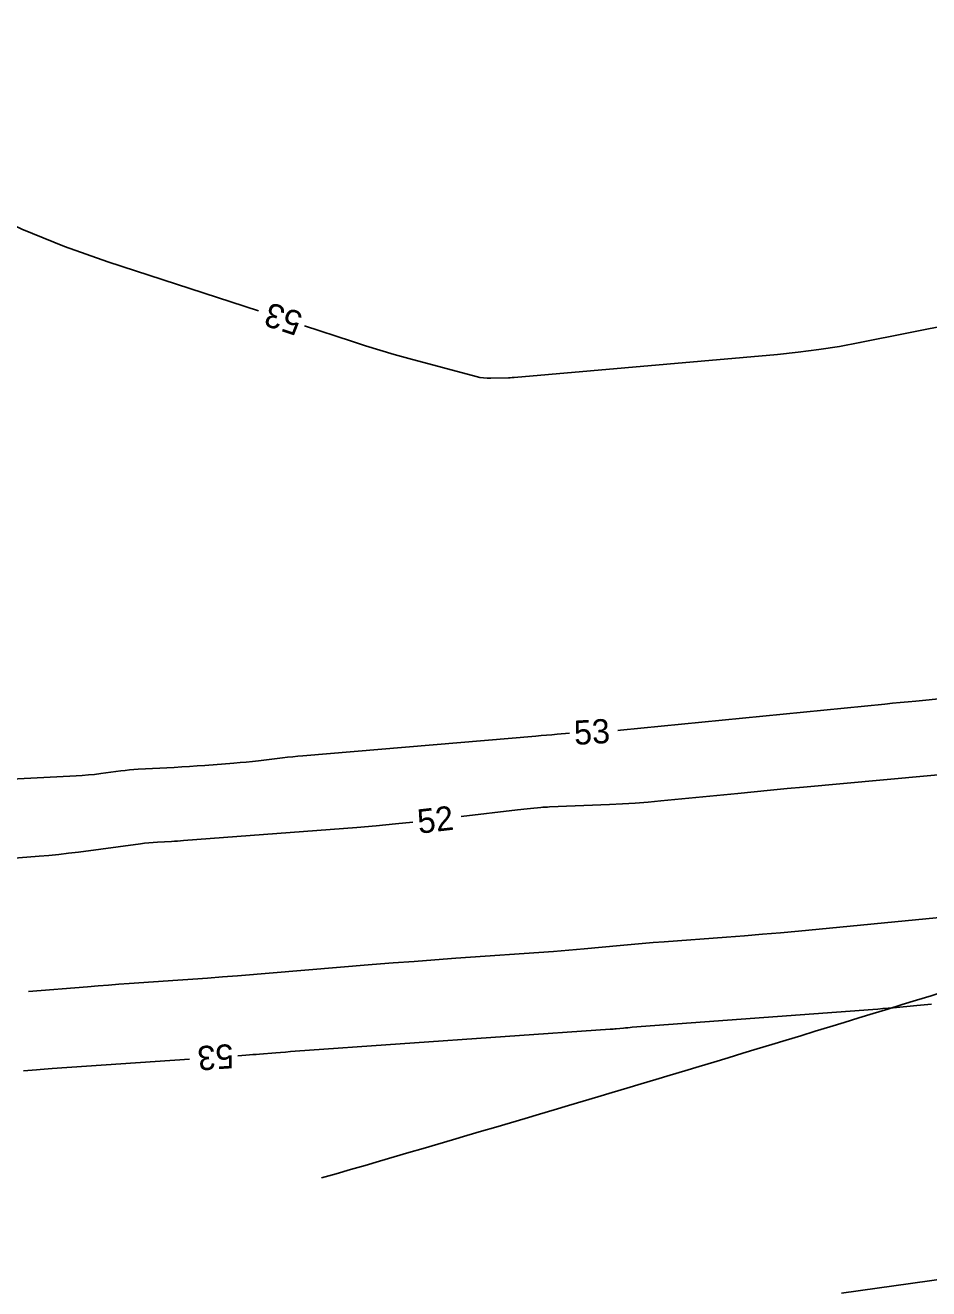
# Model space of a CAD drawing. Extents: x 2384780 to 2405861, y 547869 to 573706.
# Drawn here: x 2391120.4 to 2391194.9, y 552682.6 to 552786.9 of the extents above; entities that cross this region are included whole.
import ezdxf

# ---------------------------------------------------------------- set-up
doc = ezdxf.new("R2010")
doc.units = 0
doc.layers.add('Old_Level_5', color=7, linetype='Continuous')
doc.layers.add('Old_Level_60', color=7, linetype='Continuous')

msp = doc.modelspace()

# ---------------------------------------------------------------- linework, layer by layer
at = {"layer": 'Old_Level_5'}
msp.add_arc((2390350.00532, 555442.22291), 2863, 286.11768056, 287.718975, dxfattribs=at)
at = {"layer": 'Old_Level_60'}
for points in [[(2391139.5995, 552763.28575), (2391127.1895, 552767.334), (2391123.6045, 552768.60225), (2391120.0955, 552770.043), (2391116.6625, 552771.65625), (2391113.3055, 552773.44225), (2391102.463, 552779.55825), (2391100.143, 552780.8745), (2391097.8295, 552782.202), (2391095.52225, 552783.54075), (2391093.22175, 552784.891), (2391081.8695, 552791.59075)], [(2391197.116, 552762.24675), (2391189.2425, 552760.674), (2391187.552, 552760.3605), (2391185.855, 552760.0935), (2391184.151, 552759.87325), (2391182.4405, 552759.6995), (2391160.7175, 552757.79575), (2391160.67075, 552757.792), (2391160.624, 552757.789), (2391160.57725, 552757.7865), (2391160.53025, 552757.78475), (2391160.377, 552757.78025), (2391160.34425, 552757.77925), (2391160.3115, 552757.77825), (2391160.27875, 552757.77725), (2391160.24575, 552757.77625), (2391158.792, 552757.7325), (2391158.48175, 552757.7345), (2391158.17425, 552757.759), (2391157.86925, 552757.80625), (2391157.567, 552757.876), (2391152.00475, 552759.3745), (2391150.81525, 552759.70325), (2391149.63025, 552760.0475), (2391148.44975, 552760.40725), (2391147.274, 552760.78225), (2391143.40225, 552762.04525)], [(2391169.27625, 552728.679), (2391169.47425, 552728.697), (2391191.28525, 552730.85775), (2391191.92975, 552730.921), (2391192.57425, 552730.983), (2391193.219, 552731.044), (2391193.864, 552731.10375), (2391196.30675, 552731.328)], [(2391106.881, 552724.01775), (2391124.556, 552724.93175), (2391125.06625, 552724.96325), (2391125.5755, 552725.00525), (2391126.08375, 552725.0575), (2391126.591, 552725.12025), (2391128.24675, 552725.34175), (2391128.602, 552725.38575), (2391128.95775, 552725.4225), (2391129.31425, 552725.452), (2391129.67125, 552725.4745), (2391132.6415, 552725.63125), (2391133.278, 552725.66675), (2391133.91425, 552725.706), (2391134.55, 552725.74925), (2391135.18575, 552725.796), (2391137.57825, 552725.97925), (2391138.09075, 552726.02125), (2391138.60275, 552726.0685), (2391139.11425, 552726.1215), (2391139.625, 552726.17975), (2391141.592, 552726.41525), (2391142.01375, 552726.46375), (2391142.43575, 552726.50875), (2391142.85825, 552726.55), (2391143.281, 552726.58775), (2391162.49225, 552728.21375), (2391162.93325, 552728.251), (2391163.374, 552728.2885), (2391163.81475, 552728.32575), (2391164.2555, 552728.363), (2391165.2835, 552728.45)], [(2391156.33075, 552721.5745), (2391160.9945, 552722.1325), (2391161.25625, 552722.163), (2391161.51825, 552722.1915), (2391161.7805, 552722.21825), (2391162.043, 552722.24325), (2391162.9005, 552722.322), (2391163.0845, 552722.3375), (2391163.2685, 552722.35075), (2391163.4525, 552722.36175), (2391163.63675, 552722.37025), (2391168.587, 552722.56625), (2391169.64725, 552722.616), (2391170.70625, 552722.6815), (2391171.7645, 552722.76275), (2391172.82125, 552722.8595), (2391179.15725, 552723.48725), (2391180.515, 552723.6205), (2391181.873, 552723.75125), (2391183.23125, 552723.87975), (2391184.58975, 552724.0055), (2391198.08075, 552725.24425)], [(2391117.71275, 552718.0135), (2391121.5075, 552718.30475), (2391122.32, 552718.373), (2391123.13125, 552718.4525), (2391123.9415, 552718.5435), (2391124.75025, 552718.646), (2391129.86575, 552719.33075), (2391130.21725, 552719.37425), (2391130.56925, 552719.4105), (2391130.922, 552719.43975), (2391131.2755, 552719.462), (2391132.431, 552719.523), (2391132.67875, 552719.53675), (2391132.926, 552719.552), (2391133.1735, 552719.56875), (2391133.42075, 552719.587), (2391147.725, 552720.6825), (2391149.32075, 552720.81325), (2391150.91475, 552720.961), (2391152.358, 552721.11025)], [(2391196.3855, 552713.30325), (2391184.17025, 552712.13275), (2391182.68375, 552711.9945), (2391181.197, 552711.864), (2391179.70925, 552711.74175), (2391178.221, 552711.62725), (2391173.094, 552711.247), (2391172.184, 552711.177), (2391171.27475, 552711.10225), (2391170.36575, 552711.0225), (2391169.457, 552710.938), (2391166.48975, 552710.654), (2391165.8535, 552710.59525), (2391165.21725, 552710.5405), (2391164.5805, 552710.48975), (2391163.9435, 552710.443), (2391155.895, 552709.87975), (2391154.1705, 552709.7565), (2391152.44625, 552709.62825), (2391150.72275, 552709.495), (2391148.99925, 552709.3565), (2391137.86525, 552708.44575), (2391136.6385, 552708.34725), (2391135.4115, 552708.2525), (2391134.18425, 552708.1615), (2391132.95675, 552708.074), (2391128.9465, 552707.79475), (2391128.0875, 552707.73375), (2391127.22825, 552707.67), (2391126.3695, 552707.60375), (2391125.51075, 552707.53475), (2391120.61975, 552707.135)], [(2391195.1385, 552706.0985), (2391194.53875, 552706.046), (2391193.9395, 552705.99), (2391191.9825, 552705.8025), (2391191.563, 552705.7635), (2391191.14325, 552705.72675), (2391190.72325, 552705.69225), (2391190.30325, 552705.66), (2391170.45025, 552704.18725), (2391170.2695, 552704.1735), (2391170.08875, 552704.1585), (2391169.90825, 552704.14275), (2391169.72775, 552704.126), (2391169.138, 552704.0695), (2391169.0115, 552704.05775), (2391168.885, 552704.047), (2391168.7585, 552704.03675), (2391168.632, 552704.0275), (2391142.648, 552702.209), (2391142.24325, 552702.18025), (2391141.8385, 552702.15), (2391141.43375, 552702.11875), (2391141.029, 552702.08625), (2391139.7075, 552701.97825), (2391139.42425, 552701.9555), (2391139.141, 552701.9335), (2391138.8575, 552701.9125), (2391138.574, 552701.89225), (2391137.912, 552701.84625)], [(2391133.92175, 552701.56825), (2391122.58925, 552700.779), (2391122.2615, 552700.75575), (2391121.934, 552700.7315), (2391121.6065, 552700.70625), (2391121.279, 552700.68), (2391120.2095, 552700.5925)], [(2391187.7195, 552682.24475), (2391209.50125, 552685.30975)]]:
    msp.add_lwpolyline(points, dxfattribs=at)

# ---------------------------------------------------------------- texts
for s, rotation, p in [('53', 161.9333583, (2391143.37525, 552763.106)), ('53', 3.2816528, (2391165.69375, 552727.48275)), ('52', 6.66515, (2391152.84225, 552720.15475)), ('53', 183.9837778, (2391137.489, 552702.81925))]:
    msp.add_text(s, height=2, rotation=rotation, dxfattribs=at).set_placement(p)

doc.saveas('drawing.dxf')
